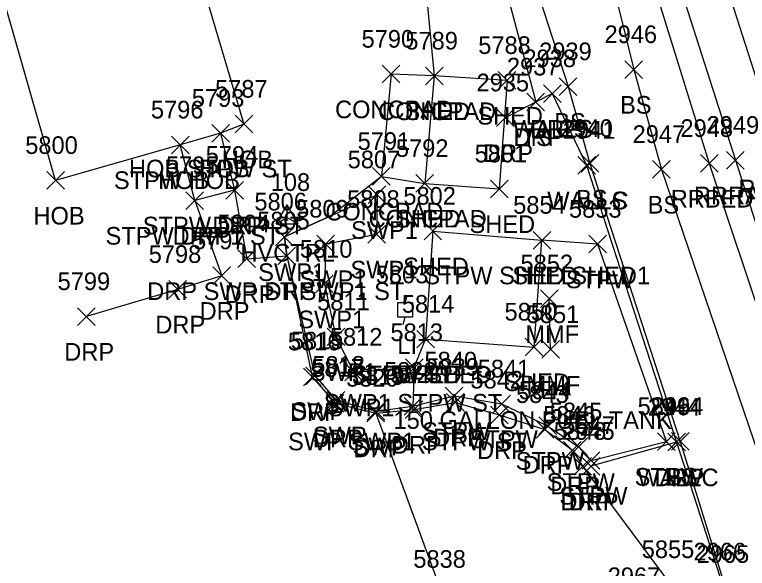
# Model space of a CAD drawing. Extents: x 1462668 to 1465147, y 550359 to 557351.
# Drawn here: x 1464305.7 to 1464388.6, y 553309.1 to 553371.9 of the extents above; entities that cross this region are included whole.
import ezdxf

# ---------------------------------------------------------------- set-up
doc = ezdxf.new("R2010")
doc.units = 0
for name, color, linetype in [('C_A', 7, 'Continuous'), ('C_I', 7, 'Continuous'), ('CPSM', 7, 'Continuous'), ('L_A', 7, 'Continuous'), ('L_C', 7, 'Continuous'), ('L_I', 7, 'Continuous'), ('L_TIC', 7, 'Continuous'), ('LBC', 7, 'Continuous'), ('LBF', 7, 'Continuous'), ('LDEFAULT', 7, 'Continuous'), ('LELB', 7, 'Continuous'), ('Level 6', 7, 'Continuous'), ('LS', 7, 'Continuous'), ('LW', 7, 'Continuous'), ('LWS', 7, 'Continuous'), ('P_I', 7, 'Continuous'), ('R_A', 7, 'Continuous'), ('R_I', 7, 'Continuous'), ('R_TIC', 7, 'Continuous'), ('RDP', 7, 'Continuous'), ('RR', 7, 'Continuous'), ('RRB', 7, 'Continuous'), ('RSW', 7, 'Continuous'), ('U_A', 7, 'Continuous'), ('U_I', 7, 'Continuous'), ('ULP', 7, 'Continuous')]:
    doc.layers.add(name, color=color, linetype=linetype)

msp = doc.modelspace()

# ---------------------------------------------------------------- linework, layer by layer
at = {"layer": 'CPSM'}
for p, q in [((1464335.292, 553348.14), (1464336.542, 553350.305)), ((1464337.792, 553348.14), (1464336.542, 553350.305)), ((1464336.542, 553348.861), (1464336.542, 553350.305)), ((1464335.292, 553348.14), (1464336.542, 553348.861)), ((1464336.542, 553348.861), (1464336.542, 553348.861)), ((1464336.542, 553348.861), (1464337.792, 553348.14)), ((1464335.292, 553348.14), (1464337.792, 553348.14))]:
    msp.add_line(p, q, dxfattribs=at)
at = {"layer": 'L_TIC'}
for points in [[(1464347.305, 553364.108), (1464349.305, 553366.108)], [(1464349.305, 553364.108), (1464347.305, 553366.108)], [(1464352.183, 553363.899), (1464354.183, 553365.899)], [(1464354.183, 553363.899), (1464352.183, 553365.899)], [(1464352.183, 553363.899), (1464354.183, 553365.899)], [(1464354.183, 553363.899), (1464352.183, 553365.899)], [(1464374.786, 553364.63), (1464376.786, 553366.63)], [(1464376.786, 553364.63), (1464374.786, 553366.63)], [(1464360.427, 553363.392), (1464362.427, 553365.392)], [(1464362.427, 553363.392), (1464360.427, 553365.392)], [(1464360.427, 553363.392), (1464362.427, 553365.392)], [(1464362.427, 553363.392), (1464360.427, 553365.392)], [(1464367.337, 553362.69), (1464369.337, 553364.69)], [(1464369.337, 553362.69), (1464367.337, 553364.69)], [(1464365.546, 553361.904), (1464367.546, 553363.904)], [(1464367.546, 553361.904), (1464365.546, 553363.904)], [(1464363.674, 553360.957), (1464365.674, 553362.957)], [(1464365.674, 553360.957), (1464363.674, 553362.957)], [(1464330.624, 553358.44), (1464332.624, 553360.44)], [(1464332.624, 553358.44), (1464330.624, 553360.44)], [(1464327.991, 553357.406), (1464329.991, 553359.406)], [(1464329.991, 553357.406), (1464327.991, 553359.406)], [(1464327.991, 553357.406), (1464329.991, 553359.406)], [(1464329.991, 553357.406), (1464327.991, 553359.406)], [(1464323.414, 553356.085), (1464325.414, 553358.085)], [(1464325.414, 553356.085), (1464323.414, 553358.085)], [(1464323.414, 553356.085), (1464325.414, 553358.085)], [(1464325.414, 553356.085), (1464323.414, 553358.085)], [(1464369.812, 553353.985), (1464371.812, 553355.985)], [(1464371.812, 553353.985), (1464369.812, 553355.985)], [(1464369.445, 553353.777), (1464371.445, 553355.777)], [(1464371.445, 553353.777), (1464369.445, 553355.777)], [(1464369.445, 553353.777), (1464371.445, 553355.777)], [(1464371.445, 553353.777), (1464369.445, 553355.777)], [(1464377.907, 553353.302), (1464379.907, 553355.302)], [(1464379.907, 553353.302), (1464377.907, 553355.302)], [(1464346.203, 553352.517), (1464348.203, 553354.517)], [(1464348.203, 553352.517), (1464346.203, 553354.517)], [(1464309.294, 553352.059), (1464311.294, 553354.059)], [(1464311.294, 553352.059), (1464309.294, 553354.059)], [(1464351.106, 553351.721), (1464353.106, 553353.721)], [(1464353.106, 553351.721), (1464351.106, 553353.721)], [(1464351.106, 553351.721), (1464353.106, 553353.721)], [(1464353.106, 553351.721), (1464351.106, 553353.721)], [(1464329.566, 553350.942), (1464331.566, 553352.942)], [(1464331.566, 553350.942), (1464329.566, 553352.942)], [(1464359.539, 553351.101), (1464361.539, 553353.101)], [(1464361.539, 553351.101), (1464359.539, 553353.101)], [(1464359.539, 553351.101), (1464361.539, 553353.101)], [(1464361.539, 553351.101), (1464359.539, 553353.101)], [(1464325.065, 553349.778), (1464327.065, 553351.778)], [(1464327.065, 553349.778), (1464325.065, 553351.778)], [(1464352.026, 553346.307), (1464354.026, 553348.307)], [(1464354.026, 553346.307), (1464352.026, 553348.307)], [(1464352.026, 553346.307), (1464354.026, 553348.307)], [(1464354.026, 553346.307), (1464352.026, 553348.307)], [(1464364.386, 553345.282), (1464366.386, 553347.282)], [(1464366.386, 553345.282), (1464364.386, 553347.282)], [(1464364.386, 553345.282), (1464366.386, 553347.282)], [(1464366.386, 553345.282), (1464364.386, 553347.282)], [(1464364.386, 553345.282), (1464366.386, 553347.282)], [(1464366.386, 553345.282), (1464364.386, 553347.282)], [(1464370.709, 553344.835), (1464372.709, 553346.835)], [(1464372.709, 553344.835), (1464370.709, 553346.835)], [(1464365.217, 553338.639), (1464367.217, 553340.639)], [(1464367.217, 553338.639), (1464365.217, 553340.639)], [(1464351.21, 553334.061), (1464353.21, 553336.061)], [(1464353.21, 553334.061), (1464351.21, 553336.061)], [(1464351.21, 553334.061), (1464353.21, 553336.061)], [(1464353.21, 553334.061), (1464351.21, 553336.061)], [(1464363.493, 553333.172), (1464365.493, 553335.172)], [(1464365.493, 553333.172), (1464363.493, 553335.172)], [(1464365.357, 553332.891), (1464367.357, 553334.891)], [(1464367.357, 553332.891), (1464365.357, 553334.891)], [(1464349.918, 553330.844), (1464351.918, 553332.844)], [(1464351.918, 553330.844), (1464349.918, 553332.844)], [(1464354.426, 553327.631), (1464356.426, 553329.631)], [(1464356.426, 553327.631), (1464354.426, 553329.631)], [(1464359.804, 553326.724), (1464361.804, 553328.724)], [(1464361.804, 553326.724), (1464359.804, 553328.724)], [(1464349.764, 553326.461), (1464351.764, 553328.461)], [(1464351.764, 553326.461), (1464349.764, 553328.461)], [(1464365.017, 553324.254), (1464367.017, 553326.254)], [(1464367.017, 553324.254), (1464365.017, 553326.254)], [(1464378.483, 553322.453), (1464380.483, 553324.453)], [(1464380.483, 553322.453), (1464378.483, 553324.453)], [(1464380.038, 553322.469), (1464382.038, 553324.469)], [(1464382.038, 553322.469), (1464380.038, 553324.469)], [(1464368.528, 553321.866), (1464370.528, 553323.866)], [(1464370.528, 553321.866), (1464368.528, 553323.866)], [(1464379.632, 553322.388), (1464381.632, 553324.388)], [(1464381.632, 553322.388), (1464379.632, 553324.388)], [(1464369.956, 553320.305), (1464371.956, 553322.305)], [(1464371.956, 553320.305), (1464369.956, 553322.305)]]:
    msp.add_lwpolyline(points, dxfattribs=at)
at = {"layer": 'LBC'}
for points in [[(1464296.45, 553401.417), (1464317.468, 553407.706), (1464324.19, 553384.738), (1464325.476, 553380.202), (1464331.624, 553359.44), (1464328.991, 553358.406), (1464324.414, 553357.085), (1464310.294, 553353.059)], [(1464310.294, 553353.059), (1464296.45, 553401.417)], [(1464361.427, 553364.392), (1464353.183, 553364.899), (1464352.106, 553352.721), (1464360.539, 553352.101)], [(1464361.427, 553364.392), (1464360.539, 553352.101)], [(1464353.026, 553347.307), (1464352.21, 553335.061), (1464364.493, 553334.172), (1464365.386, 553346.282)], [(1464353.026, 553347.307), (1464365.386, 553346.282)]]:
    msp.add_lwpolyline(points, dxfattribs=at)
at = {"layer": 'LBF'}
for points in [[(1464328.991, 553358.406), (1464330.566, 553351.942), (1464326.065, 553350.778), (1464324.414, 553357.085)], [(1464350.764, 553327.461), (1464355.426, 553328.631), (1464360.804, 553327.724), (1464366.017, 553325.254), (1464369.528, 553322.866), (1464370.956, 553321.305), (1464379.483, 553323.453), (1464371.709, 553345.835), (1464365.386, 553346.282)], [(1464350.918, 553331.844), (1464352.21, 553335.061)]]:
    msp.add_lwpolyline(points, dxfattribs=at)
at = {"layer": 'LDEFAULT'}
msp.add_lwpolyline([(1464366.357, 553333.891), (1464366.217, 553339.639)], dxfattribs=at)
at = {"layer": 'LELB'}
for points in [[(1464320.567, 553552.858), (1464335.76, 553496.578), (1464351.011, 553439.579), (1464352.003, 553433.56), (1464356.912, 553435.892), (1464366.085, 553404.903), (1464375.786, 553365.63), (1464378.907, 553354.302), (1464392.497, 553314.304), (1464410.738, 553264.077), (1464424.646, 553220.178), (1464446.714, 553164.768), (1464462.562, 553121.255), (1464478.696, 553079.343), (1464487.037, 553051.034), (1464509.441, 553004.952), (1464519.166, 552979.765), (1464533.373, 552948.388), (1464548.853, 552915.726), (1464568.294, 552875.055), (1464587.074, 552834.384)], [(1464352.266, 553411.5), (1464356.501, 553400.304), (1464368.337, 553363.69), (1464370.812, 553354.985), (1464381.038, 553323.469), (1464386.209, 553306.701), (1464401.249, 553260.464), (1464415.251, 553216.979), (1464434.488, 553160.379), (1464448.257, 553113.934), (1464461.865, 553070.969), (1464468.271, 553054.084), (1464475.246, 553046.499), (1464486.324, 553025.812), (1464494.289, 553015.43), (1464501.885, 553003.229), (1464511.534, 552976.03), (1464526.794, 552944.898), (1464544.104, 552913.881)], [(1464354.708, 553399.531), (1464364.674, 553361.957)]]:
    msp.add_lwpolyline(points, dxfattribs=at)
at = {"layer": 'Level 6'}
msp.add_lwpolyline([(1464322.913, 553514.686), (1464338.055, 553463.487), (1464345.706, 553436.501), (1464352.266, 553411.5), (1464351.688, 553411.328), (1464355.651, 553400.548), (1464354.708, 553399.531), (1464349.988, 553398.103), (1464353.183, 553364.899), (1464348.305, 553365.108), (1464347.203, 553353.517), (1464341.465, 553349.046), (1464336.21, 553346.657), (1464336.48, 553344.498), (1464337.921, 553337.643), (1464339.362, 553330.788), (1464341.951, 553327.798), (1464346.555, 553326.682), (1464354.077, 553306.141)], dxfattribs=at)
at = {"layer": 'LS'}
msp.add_lwpolyline([(1464353.183, 553364.899), (1464348.305, 553365.108), (1464347.203, 553353.517), (1464352.106, 553352.721)], dxfattribs=at)
at = {"layer": 'LW'}
msp.add_lwpolyline([(1464370.445, 553354.777), (1464380.632, 553323.388), (1464385.91, 553306.976), (1464400.75, 553261.008), (1464414.868, 553216.81)], dxfattribs=at)
at = {"layer": 'LWS'}
msp.add_lwpolyline([(1464366.546, 553362.904), (1464370.445, 553354.777)], dxfattribs=at)
at = {"layer": 'R_TIC'}
for points in [[(1464365.546, 553361.904), (1464367.546, 553363.904)], [(1464367.546, 553361.904), (1464365.546, 553363.904)], [(1464363.674, 553360.957), (1464365.674, 553362.957)], [(1464365.674, 553360.957), (1464363.674, 553362.957)], [(1464360.235, 553359.157), (1464362.235, 553361.157)], [(1464362.235, 553359.157), (1464360.235, 553361.157)], [(1464383.327, 553353.986), (1464385.327, 553355.986)], [(1464385.327, 553353.986), (1464383.327, 553355.986)], [(1464386.3, 553354.343), (1464388.3, 553356.343)], [(1464388.3, 553354.343), (1464386.3, 553356.343)], [(1464329.566, 553350.942), (1464331.566, 553352.942)], [(1464331.566, 553350.942), (1464329.566, 553352.942)], [(1464345.721, 553350.434), (1464347.721, 553352.434)], [(1464347.721, 553350.434), (1464345.721, 553352.434)], [(1464325.065, 553349.778), (1464327.065, 553351.778)], [(1464327.065, 553349.778), (1464325.065, 553351.778)], [(1464335.21, 553345.657), (1464337.21, 553347.657)], [(1464337.21, 553345.657), (1464335.21, 553347.657)], [(1464345.659, 553345.942), (1464347.659, 553347.942)], [(1464347.659, 553345.942), (1464345.659, 553347.942)], [(1464339.895, 553344.845), (1464341.895, 553346.845)], [(1464341.895, 553344.845), (1464339.895, 553346.845)], [(1464330.96, 553343.171), (1464332.96, 553345.171)], [(1464332.96, 553343.171), (1464330.96, 553345.171)], [(1464335.48, 553343.498), (1464337.48, 553345.498)], [(1464337.48, 553343.498), (1464335.48, 553345.498)], [(1464335.48, 553343.498), (1464337.48, 553345.498)], [(1464337.48, 553343.498), (1464335.48, 553345.498)], [(1464335.48, 553343.498), (1464337.48, 553345.498)], [(1464337.48, 553343.498), (1464335.48, 553345.498)], [(1464328.128, 553341.256), (1464330.128, 553343.256)], [(1464330.128, 553341.256), (1464328.128, 553343.256)], [(1464339.751, 553340.298), (1464341.751, 553342.298)], [(1464341.751, 553340.298), (1464339.751, 553342.298)], [(1464323.111, 553339.707), (1464325.111, 553341.707)], [(1464325.111, 553339.707), (1464323.111, 553341.707)], [(1464312.798, 553336.624), (1464314.798, 553338.624)], [(1464314.798, 553336.624), (1464312.798, 553338.624)], [(1464341.052, 553334.326), (1464343.052, 553336.326)], [(1464343.052, 553334.326), (1464341.052, 553336.326)], [(1464349.918, 553330.844), (1464351.918, 553332.844)], [(1464351.918, 553330.844), (1464349.918, 553332.844)], [(1464338.648, 553329.9), (1464340.648, 553331.9)], [(1464340.648, 553329.9), (1464338.648, 553331.9)], [(1464343.062, 553330.321), (1464345.062, 553332.321)], [(1464345.062, 553330.321), (1464343.062, 553332.321)], [(1464338.362, 553329.788), (1464340.362, 553331.788)], [(1464340.362, 553329.788), (1464338.362, 553331.788)], [(1464340.951, 553326.798), (1464342.951, 553328.798)], [(1464342.951, 553326.798), (1464340.951, 553328.798)], [(1464341.072, 553327.144), (1464343.072, 553329.144)], [(1464343.072, 553327.144), (1464341.072, 553329.144)], [(1464354.565, 553326.897), (1464356.565, 553328.897)], [(1464356.565, 553326.897), (1464354.565, 553328.897)], [(1464345.592, 553325.889), (1464347.592, 553327.889)], [(1464347.592, 553325.889), (1464345.592, 553327.889)], [(1464349.764, 553326.461), (1464351.764, 553328.461)], [(1464351.764, 553326.461), (1464349.764, 553328.461)], [(1464349.764, 553326.461), (1464351.764, 553328.461)], [(1464351.764, 553326.461), (1464349.764, 553328.461)], [(1464349.901, 553326.085), (1464351.901, 553328.085)], [(1464351.901, 553326.085), (1464349.901, 553328.085)], [(1464345.555, 553325.682), (1464347.555, 553327.682)], [(1464347.555, 553325.682), (1464345.555, 553327.682)], [(1464359.546, 553325.467), (1464361.546, 553327.467)], [(1464361.546, 553325.467), (1464359.546, 553327.467)], [(1464364.713, 553323.83), (1464366.713, 553325.83)], [(1464366.713, 553323.83), (1464364.713, 553325.83)], [(1464379.632, 553322.388), (1464381.632, 553324.388)], [(1464381.632, 553322.388), (1464379.632, 553324.388)], [(1464367.834, 553321.475), (1464369.834, 553323.475)], [(1464369.834, 553321.475), (1464367.834, 553323.475)], [(1464368.982, 553319.654), (1464370.982, 553321.654)], [(1464370.982, 553319.654), (1464368.982, 553321.654)], [(1464369.928, 553319.654), (1464371.928, 553321.654)], [(1464371.928, 553319.654), (1464369.928, 553321.654)]]:
    msp.add_lwpolyline(points, dxfattribs=at)
at = {"layer": 'RDP'}
for points in [[(1464361.235, 553360.157), (1464364.674, 553361.957), (1464366.546, 553362.904)], [(1464330.566, 553351.942), (1464331.96, 553344.171), (1464336.48, 553344.498), (1464339.362, 553330.788), (1464341.951, 553327.798), (1464346.555, 553326.682), (1464350.901, 553327.085), (1464355.565, 553327.897), (1464360.546, 553326.467), (1464365.713, 553324.83), (1464368.834, 553322.475), (1464369.982, 553320.654), (1464379.944, 553307.244), (1464385.151, 553298.463), (1464391.927, 553284.251), (1464398.307, 553258.962), (1464400.846, 553251.029), (1464401.465, 553251.171), (1464413.377, 553212.935), (1464420.974, 553189.368)], [(1464326.065, 553350.778), (1464329.128, 553342.256), (1464324.111, 553340.707), (1464313.798, 553337.624)], [(1464380.632, 553323.388), (1464370.928, 553320.654)]]:
    msp.add_lwpolyline(points, dxfattribs=at)
at = {"layer": 'RR'}
for points in [[(1464329.227, 553555.383), (1464346.959, 553499.526), (1464365.931, 553439.424), (1464375.443, 553408.882), (1464392.353, 553356.138), (1464404.616, 553317.704), (1464421.027, 553267.802), (1464435.667, 553224.383), (1464455.628, 553167.93), (1464471.443, 553125.328), (1464488.07, 553083.008), (1464498.631, 553056.822), (1464517.453, 553011.952), (1464529.395, 552984.226), (1464543.059, 552953.498), (1464558.282, 552920.118), (1464577.458, 552878.669), (1464596.621, 552838.046)], [(1464324.555, 553553.944), (1464342.167, 553498.072), (1464361.292, 553437.522), (1464370.776, 553407.016), (1464387.3, 553355.343), (1464399.888, 553316.176), (1464416.453, 553266.264), (1464431.113, 553222.566), (1464450.962, 553166.17), (1464466.848, 553123.461), (1464483.538, 553081.048), (1464493.972, 553055.168), (1464513.542, 553008.432), (1464524.983, 552981.815), (1464538.762, 552951.059), (1464553.982, 552917.82), (1464573.128, 552876.248), (1464592.225, 552835.923)]]:
    msp.add_lwpolyline(points, dxfattribs=at)
at = {"layer": 'RRB'}
msp.add_lwpolyline([(1464320.567, 553552.858), (1464339.05, 553497.299), (1464359.102, 553436.849), (1464368.452, 553406.111), (1464384.327, 553354.986), (1464397.563, 553315.408), (1464413.048, 553265.366), (1464427.983, 553221.445), (1464449.131, 553165.586), (1464464.664, 553122.352), (1464481.224, 553080.022), (1464490.894, 553052.761), (1464510.863, 553007.552), (1464522.316, 552980.594), (1464536.188, 552949.724), (1464551.426, 552916.631), (1464570.989, 552875.749), (1464590.293, 552834.942)], dxfattribs=at)
at = {"layer": 'RSW'}
for points in [[(1464336.48, 553344.498), (1464336.21, 553346.657), (1464346.721, 553351.434), (1464346.659, 553346.942), (1464340.895, 553345.845), (1464340.751, 553341.298), (1464342.052, 553335.326), (1464344.062, 553331.321), (1464350.918, 553331.844), (1464350.764, 553327.461)], [(1464336.48, 553344.498), (1464339.648, 553330.9), (1464342.072, 553328.144), (1464346.592, 553326.889), (1464350.764, 553327.461)]]:
    msp.add_lwpolyline(points, dxfattribs=at)
at = {"layer": 'ULP'}
for p, q in [((1464350.068, 553340.061), (1464349.902, 553339.227)), ((1464349.068, 553337.561), (1464349.068, 553339.227)), ((1464349.068, 553339.227), (1464350.735, 553339.227)), ((1464350.735, 553339.227), (1464350.735, 553337.561)), ((1464349.902, 553338.394), (1464349.902, 553338.394)), ((1464350.735, 553337.561), (1464349.068, 553337.561)), ((1464349.652, 553336.727), (1464349.902, 553337.561))]:
    msp.add_line(p, q, dxfattribs=at)

# ---------------------------------------------------------------- texts
at = {"layer": 'C_A'}
msp.add_text('HVCTRL', height=2, dxfattribs=at).set_placement((1464331.235, 553343.861))
at = {"layer": 'C_I'}
msp.add_text('108', height=2, dxfattribs=at).set_placement((1464334.668, 553351.861))
at = {"layer": 'L_A'}
for s, p in [('BS', (1464374.227, 553360.63)), ('CONCPAD', (1464341.951, 553360.108)), ('CONCPAD', (1464346.828, 553359.899)), ('SHED', (1464349.821, 553359.899)), ('SHED', (1464358.065, 553359.392)), ('SHED', (1464358.065, 553359.392)), ('BS', (1464366.778, 553358.69)), ('WALLS', (1464362.09, 553357.904)), ('TS', (1464363.083, 553356.957)), ('HOB', (1464329.128, 553354.44)), ('HOB STPW ST', (1464318.62, 553353.406)), ('HOB', (1464326.495, 553353.406)), ('STPW HOB', (1464316.91, 553352.085)), ('HOB', (1464321.918, 553352.085)), ('WALLC', (1464365.98, 553349.777)), ('WALLS', (1464365.988, 553349.777)), ('BS', (1464369.253, 553349.985)), ('BS', (1464377.348, 553349.302)), ('CONCPAD', (1464340.848, 553348.517)), ('HOB', (1464307.798, 553348.059)), ('CONCPAD', (1464345.752, 553347.721)), ('SHED', (1464348.744, 553347.721)), ('STPW DRP ST', (1464320.18, 553346.942)), ('SHED', (1464357.177, 553347.101)), ('SHED', (1464357.177, 553347.101)), ('STPW DRP1 ST', (1464315.963, 553345.778)), ('SHED', (1464349.664, 553342.307)), ('SHED', (1464349.664, 553342.307)), ('STPW SHED SHED1', (1464352.063, 553341.282)), ('SHED', (1464362.024, 553341.282)), ('SHED', (1464362.024, 553341.282)), ('STPW', (1464368.102, 553340.835)), ('MMF', (1464363.5, 553334.639)), ('STPW SHED', (1464343.84, 553330.061)), ('SHED', (1464348.848, 553330.061)), ('SHED', (1464361.131, 553329.172)), ('MMF', (1464363.64, 553328.891)), ('SWP1 STPW ST', (1464340.69, 553326.844)), ('STPW', (1464351.82, 553323.631)), ('SWP SWP1 STPW ST', (1464336.631, 553322.461)), ('STPW', (1464357.198, 553322.724)), ('STPW', (1464362.411, 553320.254)), ('STPW', (1464375.877, 553318.453)), ('WALLC', (1464376.168, 553318.388)), ('BS', (1464379.479, 553318.469)), ('STPW', (1464365.922, 553317.866)), ('STPW', (1464367.35, 553316.305))]:
    msp.add_text(s, height=2, dxfattribs=at).set_placement(p)
at = {"layer": 'L_C'}
msp.add_text('150 GALLON FUEL TANK', height=2, dxfattribs=at).set_placement((1464348.577, 553324.891))
at = {"layer": 'L_I'}
for s, p in [('5790', (1464344.958, 553368.108)), ('2946', (1464372.471, 553368.63)), ('5789', (1464349.915, 553367.899)), ('5789', (1464349.915, 553367.899)), ('5788', (1464358.168, 553367.392)), ('5788', (1464358.168, 553367.392)), ('2939', (1464365.069, 553366.69)), ('2938', (1464363.286, 553365.904)), ('2937', (1464361.414, 553364.957)), ('5787', (1464328.365, 553362.44)), ('5793', (1464325.731, 553361.406)), ('5793', (1464325.731, 553361.406)), ('5796', (1464321.099, 553360.085)), ('5796', (1464321.099, 553360.085)), ('2940', (1464367.466, 553357.985)), ('2941', (1464367.752, 553357.777)), ('2941', (1464367.752, 553357.777)), ('2947', (1464375.647, 553357.302)), ('5791', (1464344.51, 553356.517)), ('5800', (1464306.869, 553356.059)), ('5792', (1464348.846, 553355.721)), ('5792', (1464348.846, 553355.721)), ('5794', (1464327.306, 553354.942)), ('5801', (1464357.767, 553355.101)), ('5801', (1464357.767, 553355.101)), ('5795', (1464322.805, 553353.778)), ('5802', (1464349.688, 553350.307)), ('5802', (1464349.688, 553350.307)), ('5854', (1464362.126, 553349.282)), ('5854', (1464362.126, 553349.282)), ('5854', (1464362.126, 553349.282)), ('5853', (1464368.449, 553348.835)), ('5852', (1464362.957, 553342.639)), ('5814', (1464349.518, 553338.061)), ('5814', (1464349.518, 553338.061)), ('5850', (1464361.147, 553337.172)), ('5851', (1464363.664, 553336.891)), ('5813', (1464348.225, 553334.844)), ('5840', (1464352.079, 553331.631)), ('5841', (1464358.111, 553330.724)), ('5822', (1464347.505, 553330.461)), ('5844', (1464362.757, 553328.254)), ('5845', (1464366.268, 553325.866)), ('5849', (1464376.216, 553326.453)), ('2944', (1464377.372, 553326.388)), ('2964', (1464377.731, 553326.469)), ('5847', (1464367.696, 553324.305)), ('2966', (1464382.548, 553309.976)), ('2965', (1464382.902, 553309.701))]:
    msp.add_text(s, height=2, dxfattribs=at).set_placement(p)
at = {"layer": 'P_I'}
msp.add_text('2967', height=2, dxfattribs=at).set_placement((1464372.834, 553307.181))
at = {"layer": 'R_A'}
for s, p in [('DRP', (1464364.034, 553357.904)), ('DRP', (1464362.162, 553356.957)), ('DRP', (1464358.723, 553355.157)), ('RRRAIL', (1464387.644, 553351.138)), ('RRBED', (1464379.973, 553349.986)), ('RRRAIL', (1464382.591, 553350.343)), ('DRP', (1464328.054, 553346.942)), ('SWP1', (1464343.76, 553346.434)), ('DRP', (1464323.553, 553345.778)), ('SWP1', (1464333.25, 553341.657)), ('SWP1', (1464343.698, 553341.942)), ('SWP1', (1464337.934, 553340.845)), ('DRP SWP ST SWP1 ST', (1464320.677, 553339.498)), ('DRP SWP ST SWP1 ST', (1464320.677, 553339.498)), ('DRP', (1464329.448, 553339.171)), ('DRP', (1464333.968, 553339.498)), ('DRP', (1464326.616, 553337.256)), ('DRP', (1464321.599, 553335.707)), ('SWP1', (1464337.791, 553336.298)), ('DRP', (1464311.286, 553332.624)), ('SWP1', (1464339.091, 553330.326)), ('SWP1 STPW ST', (1464340.69, 553326.844)), ('DRP', (1464336.85, 553325.788)), ('SWP', (1464337.01, 553325.9)), ('SWP1', (1464341.101, 553326.321)), ('SWP SWP1 STPW ST', (1464336.631, 553322.461)), ('SWP SWP1 STPW ST', (1464336.631, 553322.461)), ('SWP', (1464339.434, 553323.144)), ('DRP', (1464339.439, 553322.798)), ('DRP', (1464353.054, 553322.897)), ('SWP', (1464343.954, 553321.889)), ('DRP', (1464344.044, 553321.682)), ('DRP', (1464348.389, 553322.085)), ('DRP', (1464358.034, 553321.467)), ('DRP', (1464363.201, 553319.83)), ('DRP', (1464378.12, 553318.388)), ('DRP', (1464366.322, 553317.475)), ('DRP', (1464367.471, 553315.654)), ('DRP', (1464368.416, 553315.654))]:
    msp.add_text(s, height=2, dxfattribs=at).set_placement(p)
at = {"layer": 'R_I'}
for s, p in [('2938', (1464363.286, 553365.904)), ('2937', (1464361.414, 553364.957)), ('2935', (1464357.975, 553363.157)), ('2949', (1464384.032, 553358.343)), ('2948', (1464381.067, 553357.986)), ('5794', (1464327.306, 553354.942)), ('5807', (1464343.382, 553354.434)), ('5795', (1464322.805, 553353.778)), ('5808', (1464343.32, 553349.942)), ('5806', (1464332.817, 553349.657)), ('5809', (1464337.548, 553348.845)), ('5805', (1464333.141, 553347.498)), ('5805', (1464333.141, 553347.498)), ('5805', (1464333.141, 553347.498)), ('5804', (1464328.621, 553347.171)), ('5797', (1464325.868, 553345.256)), ('5810', (1464337.972, 553344.298)), ('5798', (1464320.851, 553343.707)), ('5799', (1464310.531, 553340.624)), ('5811', (1464339.926, 553338.326)), ('5813', (1464348.225, 553334.844)), ('5812', (1464341.369, 553334.321)), ('5816', (1464336.614, 553333.788)), ('5815', (1464336.955, 553333.9)), ('5817', (1464339.258, 553330.798)), ('5818', (1464339.379, 553331.144)), ('5839', (1464352.298, 553330.897)), ('5819', (1464343.891, 553329.889)), ('5822', (1464347.505, 553330.461)), ('5822', (1464347.505, 553330.461)), ('5821', (1464348.208, 553330.085)), ('5820', (1464343.209, 553329.682)), ('5842', (1464357.286, 553329.467)), ('5843', (1464362.453, 553327.83)), ('2944', (1464377.372, 553326.388)), ('5846', (1464365.519, 553325.475)), ('5848', (1464366.723, 553323.654)), ('2945', (1464367.668, 553323.654)), ('5855', (1464376.684, 553310.244)), ('5838', (1464350.817, 553309.141))]:
    msp.add_text(s, height=2, dxfattribs=at).set_placement(p)
at = {"layer": 'U_A'}
msp.add_text('LI', height=2, dxfattribs=at).set_placement((1464349.004, 553333.394))
at = {"layer": 'U_I'}
msp.add_text('5803', height=2, dxfattribs=at).set_placement((1464346.563, 553341.394))

doc.saveas('drawing.dxf')
